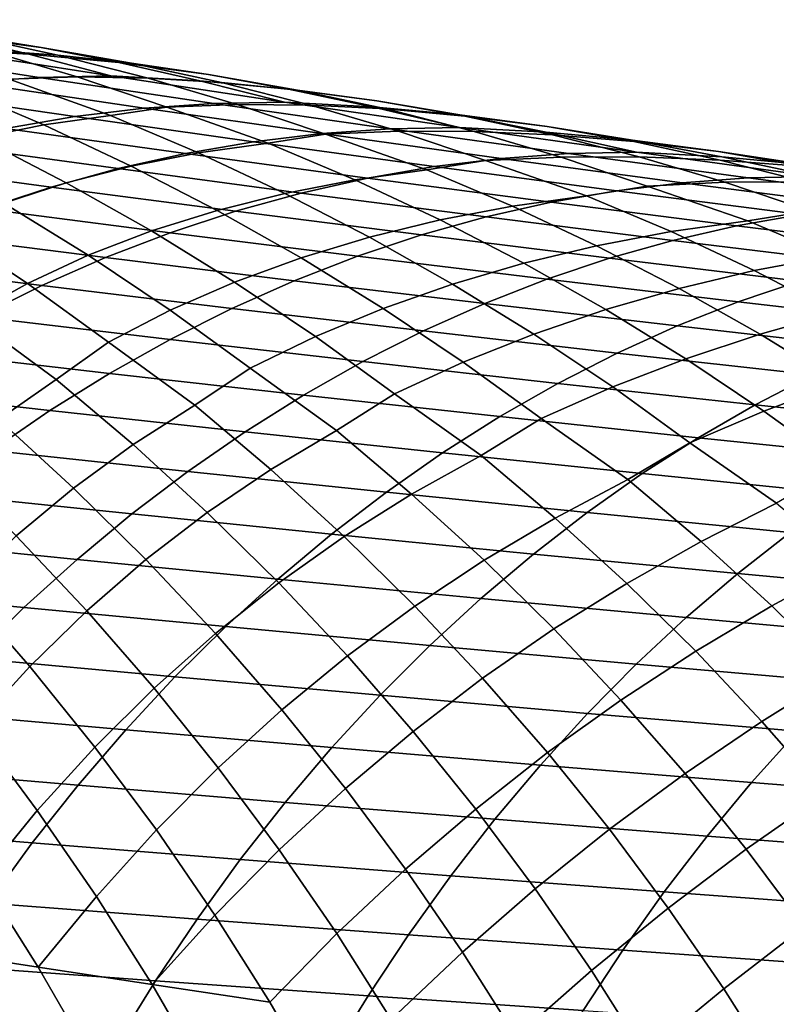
# Model space of a CAD drawing. Header units: metres. Extents: x -240 to 45, y -77 to 27.
# Tile 389 of 656: x -194.74 to -189.04, y 10.11 to 17.53. Entities that reach past the tile are written whole.
import ezdxf

# ---------------------------------------------------------------- set-up
doc = ezdxf.new("R2010")
doc.units = ezdxf.units.M
doc.layers.add('solid_102011X2', color=7, linetype='CONTINUOUS')

msp = doc.modelspace()

# ---------------------------------------------------------------- linework, layer by layer
at = {"layer": 'solid_102011X2'}
for points in [[(-195.135147, 17.406338, 302.789825), (-195.824692, 17.52615, 303.03067), (-195.259125, 17.408228, 304.943451), (-194.574951, 17.316721, 304.700165)], [(-195.259125, 17.408228, 304.943451), (-195.94574, 17.472792, 305.190277), (-195.34761, 17.303619, 307.101166), (-194.66861, 17.266855, 306.852325)], [(-194.984955, 17.296486, 300.643036), (-195.673035, 17.471743, 300.876404), (-195.135147, 17.406338, 302.789825), (-194.450195, 17.25979, 302.553467)], [(-194.574951, 17.316721, 304.700165), (-195.259125, 17.408228, 304.943451), (-194.66861, 17.266855, 306.852325), (-193.990906, 17.203262, 306.606628)], [(-194.450195, 17.25979, 302.553467), (-195.135147, 17.406338, 302.789825), (-194.574951, 17.316721, 304.700165), (-193.894257, 17.198542, 304.460785)], [(-194.591476, 17.092169, 309.171661), (-195.897156, 17.293089, 307.517914), (-196.440689, 17.254999, 307.940887), (-195.125763, 17.054708, 309.592316)], [(-194.051163, 17.102406, 308.757172), (-195.34761, 17.303619, 307.101166), (-195.897156, 17.293089, 307.517914), (-194.591476, 17.092169, 309.171661)], [(-194.817551, 17.077852, 298.506012), (-195.499466, 17.308327, 298.730896), (-194.984955, 17.296486, 300.643036), (-194.30368, 17.094912, 300.414856)], [(-194.66861, 17.266855, 306.852325), (-195.34761, 17.303619, 307.101166), (-194.051163, 17.102406, 308.757172)], [(-194.30368, 17.094912, 300.414856), (-194.984955, 17.296486, 300.643036), (-194.450195, 17.25979, 302.553467), (-193.770844, 17.086851, 302.321869)], [(-193.894257, 17.198542, 304.460785), (-194.574951, 17.316721, 304.700165), (-193.990906, 17.203262, 306.606628), (-193.315613, 17.113062, 306.36438)], [(-193.990906, 17.203262, 306.606628), (-194.66861, 17.266855, 306.852325), (-194.051163, 17.102406, 308.757172), (-193.381088, 17.066305, 308.509094)], [(-193.770844, 17.086851, 302.321869), (-194.450195, 17.25979, 302.553467), (-193.894257, 17.198542, 304.460785), (-193.218094, 17.053965, 304.225739)], [(-193.315613, 17.113062, 306.36438), (-193.990906, 17.203262, 306.606628), (-193.381088, 17.066305, 308.509094), (-192.712296, 17.003702, 308.264038)], [(-193.218094, 17.053965, 304.225739), (-193.894257, 17.198542, 304.460785), (-193.315613, 17.113062, 306.36438), (-192.643768, 16.996519, 306.125916)], [(-193.799576, 16.859282, 311.238495), (-195.125763, 17.054708, 309.592316), (-195.658508, 16.990883, 310.011749), (-194.323059, 16.796309, 311.655945)], [(-194.556686, 16.734352, 296.50589), (-195.227066, 17.019182, 296.7211), (-194.817551, 17.077852, 298.506012), (-194.052551, 16.80513, 298.419495)], [(-193.274582, 16.896194, 310.819824), (-194.591476, 17.092169, 309.171661), (-195.125763, 17.054708, 309.592316), (-193.799576, 16.859282, 311.238495)], [(-194.052551, 16.80513, 298.419495), (-194.817551, 17.077852, 298.506012), (-194.30368, 17.094912, 300.414856), (-193.630356, 16.867451, 300.192017)], [(-192.743561, 16.90621, 310.407288), (-194.051163, 17.102406, 308.757172), (-194.591476, 17.092169, 309.171661), (-193.274582, 16.896194, 310.819824)], [(-193.630356, 16.867451, 300.192017), (-194.30368, 17.094912, 300.414856), (-193.770844, 17.086851, 302.321869), (-193.098206, 16.887928, 302.095367)], [(-193.381088, 17.066305, 308.509094), (-194.051163, 17.102406, 308.757172), (-192.743561, 16.90621, 310.407288)], [(-193.098206, 16.887928, 302.095367), (-193.770844, 17.086851, 302.321869), (-193.218094, 17.053965, 304.225739), (-192.547485, 16.883324, 303.995361)], [(-192.712296, 17.003702, 308.264038), (-193.381088, 17.066305, 308.509094), (-192.743561, 16.90621, 310.407288), (-192.082413, 16.870794, 310.159485)], [(-192.643768, 16.996519, 306.125916), (-193.315613, 17.113062, 306.36438), (-192.712296, 17.003702, 308.264038), (-192.045883, 16.914816, 308.022308)], [(-192.547485, 16.883324, 303.995361), (-193.218094, 17.053965, 304.225739), (-192.643768, 16.996519, 306.125916), (-191.97641, 16.853897, 305.891632)], [(-194.323059, 16.796309, 311.655945), (-195.658508, 16.990883, 310.011749), (-196.188889, 16.900808, 310.429321), (-194.844223, 16.707382, 312.071533)], [(-195.041351, 16.636606, 294.594818), (-195.708679, 16.950396, 294.806061), (-195.227066, 17.019182, 296.7211), (-194.556686, 16.734352, 296.50589)], [(-192.045883, 16.914816, 308.022308), (-192.712296, 17.003702, 308.264038), (-192.082413, 16.870794, 310.159485), (-191.422501, 16.809196, 309.914612)], [(-191.97641, 16.853897, 305.891632), (-192.643768, 16.996519, 306.125916), (-192.045883, 16.914816, 308.022308), (-191.382874, 16.799902, 307.784271)], [(-191.424072, 16.714691, 312.050323), (-192.743561, 16.90621, 310.407288), (-193.274582, 16.896194, 310.819824), (-191.94574, 16.704834, 312.461243)], [(-192.082413, 16.870794, 310.159485), (-192.743561, 16.90621, 310.407288), (-191.424072, 16.714691, 312.050323)], [(-191.382874, 16.799902, 307.784271), (-192.045883, 16.914816, 308.022308), (-191.422501, 16.809196, 309.914612), (-190.764938, 16.721624, 309.672974)], [(-192.46138, 16.668398, 312.878204), (-193.799576, 16.859282, 311.238495), (-194.323059, 16.796309, 311.655945), (-192.97554, 16.606195, 313.293945)], [(-193.390533, 16.523973, 298.206482), (-194.052551, 16.80513, 298.419495), (-193.630356, 16.867451, 300.192017), (-192.866821, 16.597523, 300.116028)], [(-191.94574, 16.704834, 312.461243), (-193.274582, 16.896194, 310.819824), (-193.799576, 16.859282, 311.238495), (-192.46138, 16.668398, 312.878204)], [(-192.866821, 16.597523, 300.116028), (-193.630356, 16.867451, 300.192017), (-193.098206, 16.887928, 302.095367), (-192.433426, 16.663445, 301.874084)], [(-192.433426, 16.663445, 301.874084), (-193.098206, 16.887928, 302.095367), (-192.547485, 16.883324, 303.995361), (-191.883514, 16.687019, 303.769897)], [(-191.883514, 16.687019, 303.769897), (-192.547485, 16.883324, 303.995361), (-191.97641, 16.853897, 305.891632), (-191.314545, 16.685532, 305.661926)], [(-191.422501, 16.809196, 309.914612), (-192.082413, 16.870794, 310.159485), (-191.424072, 16.714691, 312.050323), (-190.77182, 16.679977, 311.802399)], [(-191.314545, 16.685532, 305.661926), (-191.97641, 16.853897, 305.891632), (-191.382874, 16.799902, 307.784271), (-190.724289, 16.659225, 307.550323)], [(-192.97554, 16.606195, 313.293945), (-194.323059, 16.796309, 311.655945), (-194.844223, 16.707382, 312.071533), (-193.487427, 16.518335, 313.707886)], [(-193.897552, 16.424511, 296.296967), (-194.556686, 16.734352, 296.50589), (-194.052551, 16.80513, 298.419495), (-193.390533, 16.523973, 298.206482)], [(-190.764938, 16.721624, 309.672974), (-191.422501, 16.809196, 309.914612), (-190.77182, 16.679977, 311.802399), (-190.120773, 16.619387, 311.557281)], [(-190.724289, 16.659225, 307.550323), (-191.382874, 16.799902, 307.784271), (-190.764938, 16.721624, 309.672974), (-190.110733, 16.608334, 309.434937)], [(-193.487427, 16.518335, 313.707886), (-194.844223, 16.707382, 312.071533), (-195.362259, 16.592617, 312.48465), (-193.996246, 16.404926, 314.119324)], [(-194.386749, 16.298115, 294.38974), (-195.041351, 16.636606, 294.594818), (-194.556686, 16.734352, 296.50589), (-193.897552, 16.424511, 296.296967)], [(-190.604187, 16.517756, 314.094696), (-191.94574, 16.704834, 312.461243), (-192.46138, 16.668398, 312.878204), (-191.110397, 16.481733, 314.510284)], [(-191.671295, 16.396294, 301.8078), (-192.433426, 16.663445, 301.874084), (-191.883514, 16.687019, 303.769897), (-191.227325, 16.465467, 303.54953)], [(-190.091934, 16.527508, 313.68512), (-191.424072, 16.714691, 312.050323), (-191.94574, 16.704834, 312.461243), (-190.604187, 16.517756, 314.094696)], [(-191.227325, 16.465467, 303.54953), (-191.883514, 16.687019, 303.769897), (-191.314545, 16.685532, 305.661926), (-190.659225, 16.491812, 305.437012)], [(-190.77182, 16.679977, 311.802399), (-191.424072, 16.714691, 312.050323), (-190.091934, 16.527508, 313.68512)], [(-190.659225, 16.491812, 305.437012), (-191.314545, 16.685532, 305.661926), (-190.724289, 16.659225, 307.550323), (-190.071106, 16.493107, 307.320801)], [(-190.120773, 16.619387, 311.557281), (-190.77182, 16.679977, 311.802399), (-190.091934, 16.527508, 313.68512), (-189.448563, 16.493505, 313.436646)], [(-190.110733, 16.608334, 309.434937), (-190.764938, 16.721624, 309.672974), (-190.120773, 16.619387, 311.557281), (-189.472046, 16.533127, 311.315338)], [(-194.85614, 16.143528, 292.487976), (-195.50502, 16.510672, 292.688812), (-195.041351, 16.636606, 294.594818), (-194.386749, 16.298115, 294.38974)], [(-191.615173, 16.420233, 314.924652), (-192.97554, 16.606195, 313.293945), (-193.487427, 16.518335, 313.707886), (-192.117722, 16.333361, 315.337189)], [(-191.110397, 16.481733, 314.510284), (-192.46138, 16.668398, 312.878204), (-192.97554, 16.606195, 313.293945), (-191.615173, 16.420233, 314.924652)], [(-192.213165, 16.320053, 299.904877), (-192.866821, 16.597523, 300.116028), (-192.433426, 16.663445, 301.874084), (-191.671295, 16.396294, 301.8078)], [(-190.071106, 16.493107, 307.320801), (-190.724289, 16.659225, 307.550323), (-190.110733, 16.608334, 309.434937), (-189.460876, 16.469578, 309.200867)], [(-189.472046, 16.533127, 311.315338), (-190.120773, 16.619387, 311.557281), (-189.448563, 16.493505, 313.436646), (-188.806396, 16.433926, 313.190918)], [(-189.460876, 16.469578, 309.200867), (-190.110733, 16.608334, 309.434937), (-189.472046, 16.533127, 311.315338), (-188.82663, 16.421444, 311.076874)], [(-193.996246, 16.404926, 314.119324), (-195.362259, 16.592617, 312.48465), (-195.876373, 16.452187, 312.894623), (-194.501205, 16.26614, 314.527649)], [(-192.739624, 16.218149, 297.999725), (-193.390533, 16.523973, 298.206482), (-192.866821, 16.597523, 300.116028), (-192.213165, 16.320053, 299.904877)], [(-188.82663, 16.421444, 311.076874), (-189.472046, 16.533127, 311.315338), (-188.806396, 16.433926, 313.190918), (-188.166489, 16.348969, 312.948242)], [(-192.117722, 16.333361, 315.337189), (-193.487427, 16.518335, 313.707886), (-193.996246, 16.404926, 314.119324), (-192.617249, 16.221226, 315.747253)], [(-193.250977, 16.090313, 296.094238), (-193.897552, 16.424511, 296.296967), (-193.390533, 16.523973, 298.206482), (-192.739624, 16.218149, 297.999725)], [(-191.026001, 16.122442, 301.59787), (-191.671295, 16.396294, 301.8078), (-191.227325, 16.465467, 303.54953), (-190.466553, 16.201067, 303.492065)], [(-189.745911, 16.298962, 316.133545), (-191.110397, 16.481733, 314.510284), (-191.615173, 16.420233, 314.924652), (-190.241226, 16.238102, 316.546814)], [(-190.466553, 16.201067, 303.492065), (-191.227325, 16.465467, 303.54953), (-190.659225, 16.491812, 305.437012), (-190.011581, 16.273148, 305.217072)], [(-189.249176, 16.334625, 315.719116), (-190.604187, 16.517756, 314.094696), (-191.110397, 16.481733, 314.510284), (-189.745911, 16.298962, 316.133545)], [(-190.011581, 16.273148, 305.217072), (-190.659225, 16.491812, 305.437012), (-190.071106, 16.493107, 307.320801), (-189.424393, 16.301935, 307.096039)], [(-188.746384, 16.344324, 315.310547), (-190.091934, 16.527508, 313.68512), (-190.604187, 16.517756, 314.094696), (-189.249176, 16.334625, 315.719116)], [(-189.448563, 16.493505, 313.436646), (-190.091934, 16.527508, 313.68512), (-188.746384, 16.344324, 315.310547)], [(-189.424393, 16.301935, 307.096039), (-190.071106, 16.493107, 307.320801), (-189.460876, 16.469578, 309.200867), (-188.81636, 16.305679, 308.971161)], [(-188.81636, 16.305679, 308.971161), (-189.460876, 16.469578, 309.200867), (-188.82663, 16.421444, 311.076874), (-188.185486, 16.284592, 310.842285)], [(-188.806396, 16.433926, 313.190918), (-189.448563, 16.493505, 313.436646), (-188.746384, 16.344324, 315.310547), (-188.111923, 16.311035, 315.061188)], [(-194.501205, 16.26614, 314.527649), (-195.876373, 16.452187, 312.894623), (-196.385757, 16.286318, 313.300812), (-195.001526, 16.102203, 314.932251)], [(-192.617249, 16.221226, 315.747253), (-193.996246, 16.404926, 314.119324), (-194.501205, 16.26614, 314.527649), (-193.112991, 16.084, 316.154205)], [(-193.745804, 15.935554, 294.191193), (-194.386749, 16.298115, 294.38974), (-193.897552, 16.424511, 296.296967), (-193.250977, 16.090313, 296.094238)], [(-191.570465, 16.018229, 299.69986), (-192.213165, 16.320053, 299.904877), (-191.671295, 16.396294, 301.8078), (-191.026001, 16.122442, 301.59787)], [(-190.241226, 16.238102, 316.546814), (-191.615173, 16.420233, 314.924652), (-192.117722, 16.333361, 315.337189), (-190.734344, 16.152151, 316.958221)], [(-192.101074, 15.888297, 297.799103), (-192.739624, 16.218149, 297.999725), (-192.213165, 16.320053, 299.904877), (-191.570465, 16.018229, 299.69986)], [(-190.734344, 16.152151, 316.958221), (-192.117722, 16.333361, 315.337189), (-192.617249, 16.221226, 315.747253), (-191.224503, 16.041222, 317.367188)], [(-187.879944, 16.155113, 317.333252), (-189.249176, 16.334625, 315.719116), (-189.745911, 16.298962, 316.133545), (-188.367126, 16.119761, 317.746857)], [(-187.386703, 16.164797, 316.925476), (-188.746384, 16.344324, 315.310547), (-189.249176, 16.334625, 315.719116), (-187.879944, 16.155113, 317.333252)], [(-193.112991, 16.084, 316.154205), (-194.501205, 16.26614, 314.527649), (-195.001526, 16.102203, 314.932251), (-193.604187, 15.921903, 316.557434)], [(-194.222046, 15.752612, 292.293915), (-194.85614, 16.143528, 292.487976), (-194.386749, 16.298115, 294.38974), (-193.745804, 15.935554, 294.191193)], [(-188.852905, 16.059488, 318.159241), (-190.241226, 16.238102, 316.546814), (-190.734344, 16.152151, 316.958221), (-189.336533, 15.974404, 318.569794)], [(-189.829666, 15.930759, 303.282745), (-190.466553, 16.201067, 303.492065), (-190.011581, 16.273148, 305.217072), (-189.251938, 16.011459, 305.167816)], [(-188.367126, 16.119761, 317.746857), (-189.745911, 16.298962, 316.133545), (-190.241226, 16.238102, 316.546814), (-188.852905, 16.059488, 318.159241)], [(-189.251938, 16.011459, 305.167816), (-190.011581, 16.273148, 305.217072), (-189.424393, 16.301935, 307.096039), (-188.785233, 16.086105, 306.876099)], [(-188.785233, 16.086105, 306.876099), (-189.424393, 16.301935, 307.096039), (-188.81636, 16.305679, 308.971161), (-188.178192, 16.117014, 308.746063)], [(-192.617844, 15.73238, 295.89798), (-193.250977, 16.090313, 296.094238), (-192.739624, 16.218149, 297.999725), (-192.101074, 15.888297, 297.799103)], [(-191.224503, 16.041222, 317.367188), (-192.617249, 16.221226, 315.747253), (-193.112991, 16.084, 316.154205), (-191.710953, 15.905478, 317.773041)], [(-190.391541, 15.824533, 301.393951), (-191.026001, 16.122442, 301.59787), (-190.466553, 16.201067, 303.492065), (-189.829666, 15.930759, 303.282745)], [(-193.604187, 15.921903, 316.557434), (-195.001526, 16.102203, 314.932251), (-195.496445, 15.913344, 315.332458), (-194.090057, 15.735164, 316.956299)], [(-194.678589, 15.540281, 290.404846), (-195.304703, 15.959474, 290.593933), (-194.85614, 16.143528, 292.487976), (-194.222046, 15.752612, 292.293915)], [(-193.119385, 15.549559, 293.99942), (-193.745804, 15.935554, 294.191193), (-193.250977, 16.090313, 296.094238), (-192.617844, 15.73238, 295.89798)], [(-190.939957, 15.692677, 299.500824), (-191.570465, 16.018229, 299.69986), (-191.026001, 16.122442, 301.59787), (-190.391541, 15.824533, 301.393951)], [(-189.336533, 15.974404, 318.569794), (-190.734344, 16.152151, 316.958221), (-191.224503, 16.041222, 317.367188), (-189.817245, 15.864615, 318.977905)], [(-191.710953, 15.905478, 317.773041), (-193.112991, 16.084, 316.154205), (-193.604187, 15.921903, 316.557434), (-192.192932, 15.745141, 318.175171)], [(-191.4758, 15.535028, 297.604828), (-192.101074, 15.888297, 297.799103), (-191.570465, 16.018229, 299.69986), (-190.939957, 15.692677, 299.500824)], [(-189.817245, 15.864615, 318.977905), (-191.224503, 16.041222, 317.367188), (-191.710953, 15.905478, 317.773041), (-190.294312, 15.730288, 319.382904)], [(-187.449432, 15.884079, 319.760803), (-188.852905, 16.059488, 318.159241), (-189.336533, 15.974404, 318.569794), (-187.923462, 15.799812, 320.170776)], [(-188.623398, 15.744626, 304.958679), (-189.251938, 16.011459, 305.167816), (-188.785233, 16.086105, 306.876099), (-188.026443, 15.827089, 306.834473)], [(-195.115265, 15.297391, 288.525543), (-195.732208, 15.744743, 288.709167), (-195.304703, 15.959474, 290.593933), (-194.678589, 15.540281, 290.404846)], [(-189.203476, 15.636684, 303.079315), (-189.829666, 15.930759, 303.282745), (-189.251938, 16.011459, 305.167816), (-188.623398, 15.744626, 304.958679)], [(-187.923462, 15.799812, 320.170776), (-189.336533, 15.974404, 318.569794), (-189.817245, 15.864615, 318.977905), (-188.394638, 15.691113, 320.578278)], [(-194.090057, 15.735164, 316.956299), (-195.496445, 15.913344, 315.332458), (-195.985168, 15.699852, 315.727661), (-194.569855, 15.524067, 317.350189)], [(-193.603638, 15.338638, 292.106842), (-194.222046, 15.752612, 292.293915), (-193.745804, 15.935554, 294.191193), (-193.119385, 15.549559, 293.99942)], [(-192.192932, 15.745141, 318.175171), (-193.604187, 15.921903, 316.557434), (-194.090057, 15.735164, 316.956299), (-192.669678, 15.560436, 318.572937)], [(-191.999023, 15.351336, 295.708496), (-192.617844, 15.73238, 295.89798), (-192.101074, 15.888297, 297.799103), (-191.4758, 15.535028, 297.604828)], [(-190.294312, 15.730288, 319.382904), (-191.710953, 15.905478, 317.773041), (-192.192932, 15.745141, 318.175171), (-190.766983, 15.571641, 319.78418)], [(-189.76915, 15.503185, 301.195831), (-190.391541, 15.824533, 301.393951), (-189.829666, 15.930759, 303.282745), (-189.203476, 15.636684, 303.079315)], [(-188.394638, 15.691113, 320.578278), (-189.817245, 15.864615, 318.977905), (-190.294312, 15.730288, 319.382904), (-188.862228, 15.558146, 320.982666)], [(-190.322556, 15.343998, 299.308044), (-190.939957, 15.692677, 299.500824), (-190.391541, 15.824533, 301.393951), (-189.76915, 15.503185, 301.195831)], [(-194.069336, 15.098445, 290.222931), (-194.678589, 15.540281, 290.404846), (-194.222046, 15.752612, 292.293915), (-193.603638, 15.338638, 292.106842)], [(-192.669678, 15.560436, 318.572937), (-194.090057, 15.735164, 316.956299), (-194.569855, 15.524067, 317.350189), (-193.140488, 15.351645, 318.965759)], [(-192.508408, 15.140829, 293.814697), (-193.119385, 15.549559, 293.99942), (-192.617844, 15.73238, 295.89798), (-191.999023, 15.351336, 295.708496)], [(-190.766983, 15.571641, 319.78418), (-192.192932, 15.745141, 318.175171), (-192.669678, 15.560436, 318.572937), (-191.234543, 15.388896, 320.181122)], [(-188.862228, 15.558146, 320.982666), (-190.294312, 15.730288, 319.382904), (-190.766983, 15.571641, 319.78418), (-189.325516, 15.401127, 321.383331)], [(-188.589218, 15.319444, 302.881592), (-189.203476, 15.636684, 303.079315), (-188.623398, 15.744626, 304.958679), (-188.005386, 15.454301, 304.75531)], [(-194.569855, 15.524067, 317.350189), (-195.985168, 15.699852, 315.727661), (-196.466965, 15.462068, 316.117279), (-195.042862, 15.288949, 317.738495)], [(-190.864655, 15.15895, 297.417267), (-191.4758, 15.535028, 297.604828), (-190.939957, 15.692677, 299.500824), (-190.322556, 15.343998, 299.308044)], [(-189.325516, 15.401127, 321.383331), (-190.766983, 15.571641, 319.78418), (-191.234543, 15.388896, 320.181122), (-189.783768, 15.220278, 321.779663)], [(-189.159714, 15.158987, 301.003876), (-189.76915, 15.503185, 301.195831), (-189.203476, 15.636684, 303.079315), (-188.589218, 15.319444, 302.881592)], [(-194.462372, 14.817627, 288.438232), (-195.115265, 15.297391, 288.525543), (-194.678589, 15.540281, 290.404846), (-194.069336, 15.098445, 290.222931)], [(-193.140488, 15.351645, 318.965759), (-194.569855, 15.524067, 317.350189), (-195.042862, 15.288949, 317.738495), (-193.604599, 15.119103, 319.352997)], [(-193.001831, 14.902345, 291.926971), (-193.603638, 15.338638, 292.106842), (-193.119385, 15.549559, 293.99942), (-192.508408, 15.140829, 293.814697)], [(-191.234543, 15.388896, 320.181122), (-192.669678, 15.560436, 318.572937), (-193.140488, 15.351645, 318.965759), (-191.696243, 15.182334, 320.57309)], [(-191.395432, 14.947871, 295.52597), (-191.999023, 15.351336, 295.708496), (-191.4758, 15.535028, 297.604828), (-190.864655, 15.15895, 297.417267)], [(-189.719116, 14.972791, 299.121857), (-190.322556, 15.343998, 299.308044), (-189.76915, 15.503185, 301.195831), (-189.159714, 15.158987, 301.003876)], [(-187.413849, 15.388762, 322.571136), (-188.862228, 15.558146, 320.982666), (-189.325516, 15.401127, 321.383331), (-187.86763, 15.233323, 322.971436)], [(-191.696243, 15.182334, 320.57309), (-193.140488, 15.351645, 318.965759), (-193.604599, 15.119103, 319.352997), (-192.151398, 14.952285, 320.959503)], [(-191.913742, 14.710095, 293.637146), (-192.508408, 15.140829, 293.814697), (-191.999023, 15.351336, 295.708496), (-191.395432, 14.947871, 295.52597)], [(-189.783768, 15.220278, 321.779663), (-191.234543, 15.388896, 320.181122), (-191.696243, 15.182334, 320.57309), (-190.236282, 15.015877, 322.171021)], [(-187.86763, 15.233323, 322.971436), (-189.325516, 15.401127, 321.383331), (-189.783768, 15.220278, 321.779663), (-188.316483, 15.054317, 323.367401)], [(-193.604599, 15.119103, 319.352997), (-195.042862, 15.288949, 317.738495), (-195.508301, 15.030151, 318.120605), (-194.06131, 14.863145, 319.73407)], [(-194.89827, 14.516882, 286.565948), (-195.484558, 15.013561, 286.737427), (-195.115265, 15.297391, 288.525543), (-194.462372, 14.817627, 288.438232)], [(-193.417175, 14.623637, 290.146729), (-194.069336, 15.098445, 290.222931), (-193.603638, 15.338638, 292.106842), (-193.001831, 14.902345, 291.926971)], [(-190.268539, 14.760743, 297.236572), (-190.864655, 15.15895, 297.417267), (-190.322556, 15.343998, 299.308044), (-189.719116, 14.972791, 299.121857)], [(-188.564072, 14.792528, 300.818298), (-189.159714, 15.158987, 301.003876), (-188.589218, 15.319444, 302.881592), (-187.987717, 14.979619, 302.68988)], [(-188.316483, 15.054317, 323.367401), (-189.783768, 15.220278, 321.779663), (-190.236282, 15.015877, 322.171021), (-188.759689, 14.852018, 323.758392)], [(-192.34993, 14.4326, 291.862274), (-193.001831, 14.902345, 291.926971), (-192.508408, 15.140829, 293.814697), (-191.913742, 14.710095, 293.637146)], [(-190.236282, 15.015877, 322.171021), (-191.696243, 15.182334, 320.57309), (-192.151398, 14.952285, 320.959503), (-190.682373, 14.78825, 322.556824)], [(-190.807968, 14.522702, 295.350555), (-191.395432, 14.947871, 295.52597), (-190.864655, 15.15895, 297.417267), (-190.268539, 14.760743, 297.236572)], [(-189.130508, 14.579721, 298.942352), (-189.719116, 14.972791, 299.121857), (-189.159714, 15.158987, 301.003876), (-188.564072, 14.792528, 300.818298)], [(-193.883438, 14.327106, 288.26828), (-194.462372, 14.817627, 288.438232), (-194.069336, 15.098445, 290.222931), (-193.417175, 14.623637, 290.146729)], [(-192.151398, 14.952285, 320.959503), (-193.604599, 15.119103, 319.352997), (-194.06131, 14.863145, 319.73407), (-192.599274, 14.699081, 321.339752)], [(-194.06131, 14.863145, 319.73407), (-195.508301, 15.030151, 318.120605), (-195.965485, 14.748073, 318.495941), (-194.509903, 14.584166, 320.108337)], [(-188.759689, 14.852018, 323.758392), (-190.236282, 15.015877, 322.171021), (-190.682373, 14.78825, 322.556824), (-189.196609, 14.626754, 324.143799)], [(-192.845398, 14.1393, 289.978577), (-193.417175, 14.623637, 290.146729), (-193.001831, 14.902345, 291.926971), (-192.34993, 14.4326, 291.862274)], [(-190.682373, 14.78825, 322.556824), (-192.151398, 14.952285, 320.959503), (-192.599274, 14.699081, 321.339752), (-191.121323, 14.537727, 322.936462)], [(-191.26178, 14.245522, 293.584076), (-191.913742, 14.710095, 293.637146), (-191.395432, 14.947871, 295.52597), (-190.807968, 14.522702, 295.350555)], [(-189.688324, 14.341107, 297.062866), (-190.268539, 14.760743, 297.236572), (-189.719116, 14.972791, 299.121857), (-189.130508, 14.579721, 298.942352)], [(-192.599274, 14.699081, 321.339752), (-194.06131, 14.863145, 319.73407), (-194.509903, 14.584166, 320.108337), (-193.0392, 14.423115, 321.713226)], [(-187.265579, 14.690504, 325.334015), (-188.759689, 14.852018, 323.758392), (-189.196609, 14.626754, 324.143799), (-187.693192, 14.467551, 325.719269)], [(-194.332077, 13.999352, 286.401825), (-194.89827, 14.516882, 286.565948), (-194.462372, 14.817627, 288.438232), (-193.883438, 14.327106, 288.26828)], [(-189.196609, 14.626754, 324.143799), (-190.682373, 14.78825, 322.556824), (-191.121323, 14.537727, 322.936462), (-189.626526, 14.378848, 324.523071)], [(-190.156052, 14.063411, 295.308624), (-190.807968, 14.522702, 295.350555), (-190.268539, 14.760743, 297.236572), (-189.688324, 14.341107, 297.062866)], [(-188.557602, 14.165482, 298.769745), (-189.130508, 14.579721, 298.942352), (-188.564072, 14.792528, 300.818298), (-187.983093, 14.404464, 300.639313)], [(-194.509903, 14.584166, 320.108337), (-195.965485, 14.748073, 318.495941), (-196.413681, 14.443157, 318.863892), (-194.949677, 14.282607, 320.475311)], [(-191.121323, 14.537727, 322.936462), (-192.599274, 14.699081, 321.339752), (-193.0392, 14.423115, 321.713226), (-191.552475, 14.264696, 323.309357)], [(-191.785034, 13.954454, 291.696259), (-192.34993, 14.4326, 291.862274), (-191.913742, 14.710095, 293.637146), (-191.26178, 14.245522, 293.584076)], [(-193.32431, 13.816046, 288.105713), (-193.883438, 14.327106, 288.26828), (-193.417175, 14.623637, 290.146729), (-192.845398, 14.1393, 289.978577)], [(-187.693192, 14.467551, 325.719269), (-189.196609, 14.626754, 324.143799), (-189.626526, 14.378848, 324.523071), (-188.113953, 14.222211, 326.098389)], [(-193.0392, 14.423115, 321.713226), (-194.509903, 14.584166, 320.108337), (-194.949677, 14.282607, 320.475311), (-193.470474, 14.124822, 322.079376)], [(-189.626526, 14.378848, 324.523071), (-191.121323, 14.537727, 322.936462), (-191.552475, 14.264696, 323.309357), (-190.048782, 14.108687, 324.895599)], [(-189.036682, 13.887141, 297.031219), (-189.688324, 14.341107, 297.062866), (-189.130508, 14.579721, 298.942352), (-188.557602, 14.165482, 298.769745)], [(-194.763031, 13.639392, 284.549652), (-195.315186, 14.183676, 284.70752), (-194.89827, 14.516882, 286.565948), (-194.332077, 13.999352, 286.401825)], [(-190.703583, 13.773557, 293.420349), (-191.26178, 14.245522, 293.584076), (-190.807968, 14.522702, 295.350555), (-190.156052, 14.063411, 295.308624)], [(-191.552475, 14.264696, 323.309357), (-193.0392, 14.423115, 321.713226), (-193.470474, 14.124822, 322.079376), (-191.975143, 13.969589, 323.674927)], [(-192.293137, 13.634727, 289.81781), (-192.845398, 14.1393, 289.978577), (-192.34993, 14.4326, 291.862274), (-191.785034, 13.954454, 291.696259)], [(-193.786789, 13.461805, 286.245239), (-194.332077, 13.999352, 286.401825), (-193.883438, 14.327106, 288.26828), (-193.32431, 13.816046, 288.105713)], [(-189.60463, 13.597598, 295.146851), (-190.156052, 14.063411, 295.308624), (-189.688324, 14.341107, 297.062866), (-189.036682, 13.887141, 297.031219)], [(-188.113953, 14.222211, 326.098389), (-189.626526, 14.378848, 324.523071), (-190.048782, 14.108687, 324.895599), (-188.527222, 13.954865, 326.470764)], [(-193.470474, 14.124822, 322.079376), (-194.949677, 14.282607, 320.475311), (-195.379959, 13.958913, 320.83432), (-193.892426, 13.804642, 322.437592)], [(-190.048782, 14.108687, 324.895599), (-191.552475, 14.264696, 323.309357), (-191.975143, 13.969589, 323.674927), (-190.462753, 13.816698, 325.260773)], [(-191.239365, 13.456363, 291.537689), (-191.785034, 13.954454, 291.696259), (-191.26178, 14.245522, 293.584076), (-190.703583, 13.773557, 293.420349)], [(-191.975143, 13.969589, 323.674927), (-193.470474, 14.124822, 322.079376), (-193.892426, 13.804642, 322.437592), (-192.388672, 13.652842, 324.032562)], [(-192.785782, 13.285269, 287.950684), (-193.32431, 13.816046, 288.105713), (-192.845398, 14.1393, 289.978577), (-192.293137, 13.634727, 289.81781)], [(-188.527222, 13.954865, 326.470764), (-190.048782, 14.108687, 324.895599), (-190.462753, 13.816698, 325.260773), (-188.932343, 13.665936, 326.835785)], [(-190.164352, 13.281923, 293.263977), (-190.703583, 13.773557, 293.420349), (-190.156052, 14.063411, 295.308624), (-189.60463, 13.597598, 295.146851)], [(-193.892426, 13.804642, 322.437592), (-195.379959, 13.958913, 320.83432), (-195.800079, 13.613585, 321.184875), (-194.304398, 13.463072, 322.787384)], [(-194.232819, 13.075681, 284.399384), (-194.763031, 13.639392, 284.549652), (-194.332077, 13.999352, 286.401825), (-193.786789, 13.461805, 286.245239)], [(-190.462753, 13.816698, 325.260773), (-191.975143, 13.969589, 323.674927), (-192.388672, 13.652842, 324.032562), (-190.867752, 13.503312, 325.618073)], [(-191.761185, 13.110726, 289.664642), (-192.293137, 13.634727, 289.81781), (-191.785034, 13.954454, 291.696259), (-191.239365, 13.456363, 291.537689)], [(-189.071915, 13.112377, 294.99231), (-189.60463, 13.597598, 295.146851), (-189.036682, 13.887141, 297.031219), (-188.492111, 13.427387, 296.87088)], [(-192.388672, 13.652842, 324.032562), (-193.892426, 13.804642, 322.437592), (-194.304398, 13.463072, 322.787384), (-192.792419, 13.314946, 324.381775)], [(-193.263153, 12.905128, 286.096313), (-193.786789, 13.461805, 286.245239), (-193.32431, 13.816046, 288.105713), (-192.785782, 13.285269, 287.950684)], [(-188.932343, 13.665936, 326.835785), (-190.462753, 13.816698, 325.260773), (-190.867752, 13.503312, 325.618073), (-189.32869, 13.35585, 327.192902)], [(-190.713684, 12.939124, 291.386658), (-191.239365, 13.456363, 291.537689), (-190.703583, 13.773557, 293.420349), (-190.164352, 13.281923, 293.263977)], [(-190.867752, 13.503312, 325.618073), (-192.388672, 13.652842, 324.032562), (-192.792419, 13.314946, 324.381775), (-191.263153, 13.169017, 325.966888)], [(-187.383118, 13.517089, 328.39859), (-188.932343, 13.665936, 326.835785), (-189.32869, 13.35585, 327.192902), (-187.770706, 13.210255, 328.755768)], [(-194.304398, 13.463072, 322.787384), (-195.800079, 13.613585, 321.184875), (-196.209381, 13.247167, 321.526398), (-194.70578, 13.100649, 323.128143)], [(-194.662384, 12.656893, 282.570618), (-195.176254, 13.246389, 282.714203), (-194.763031, 13.639392, 284.549652), (-194.232819, 13.075681, 284.399384)], [(-192.2686, 12.735647, 287.803314), (-192.785782, 13.285269, 287.950684), (-192.293137, 13.634727, 289.81781), (-191.761185, 13.110726, 289.664642)], [(-189.644852, 12.771407, 293.115082), (-190.164352, 13.281923, 293.263977), (-189.60463, 13.597598, 295.146851), (-189.071915, 13.112377, 294.99231)], [(-189.32869, 13.35585, 327.192902), (-190.867752, 13.503312, 325.618073), (-191.263153, 13.169017, 325.966888), (-189.715652, 13.025092, 327.541565)], [(-192.792419, 13.314946, 324.381775), (-194.304398, 13.463072, 322.787384), (-194.70578, 13.100649, 323.128143), (-193.185776, 12.956432, 324.721985)], [(-193.725281, 12.493452, 284.256866), (-194.232819, 13.075681, 284.399384), (-193.786789, 13.461805, 286.245239), (-193.263153, 12.905128, 286.096313)], [(-191.250244, 12.56816, 289.519135), (-191.761185, 13.110726, 289.664642), (-191.239365, 13.456363, 291.537689), (-190.713684, 12.939124, 291.386658)], [(-188.558685, 12.60852, 294.845184), (-189.071915, 13.112377, 294.99231), (-188.492111, 13.427387, 296.87088), (-187.966019, 12.948457, 296.717651)], [(-187.770706, 13.210255, 328.755768), (-189.32869, 13.35585, 327.192902), (-189.715652, 13.025092, 327.541565), (-188.149094, 12.882982, 329.104462)], [(-192.761871, 12.330214, 285.955139), (-193.263153, 12.905128, 286.096313), (-192.785782, 13.285269, 287.950684), (-192.2686, 12.735647, 287.803314)], [(-191.263153, 13.169017, 325.966888), (-192.792419, 13.314946, 324.381775), (-193.185776, 12.956432, 324.721985), (-191.648392, 12.814337, 326.306732)], [(-190.208725, 12.403585, 291.243256), (-190.713684, 12.939124, 291.386658), (-190.164352, 13.281923, 293.263977), (-189.644852, 12.771407, 293.115082)], [(-194.70578, 13.100649, 323.128143), (-196.209381, 13.247167, 321.526398), (-196.607224, 12.860205, 321.858368), (-195.095917, 12.717914, 323.459381)], [(-195.075958, 12.204844, 280.760986), (-195.571869, 12.819647, 280.898132), (-195.176254, 13.246389, 282.714203), (-194.662384, 12.656893, 282.570618)], [(-189.715652, 13.025092, 327.541565), (-191.263153, 13.169017, 325.966888), (-191.648392, 12.814337, 326.306732), (-190.092651, 12.674182, 327.881226)], [(-193.185776, 12.956432, 324.721985), (-194.70578, 13.100649, 323.128143), (-195.095917, 12.717914, 323.459381), (-193.5681, 12.577837, 325.052673)], [(-194.172531, 12.049561, 282.434265), (-194.662384, 12.656893, 282.570618), (-194.232819, 13.075681, 284.399384), (-193.725281, 12.493452, 284.256866)], [(-191.773468, 12.168067, 287.663696), (-192.2686, 12.735647, 287.803314), (-191.761185, 13.110726, 289.664642), (-191.250244, 12.56816, 289.519135)], [(-189.145798, 12.24284, 292.973755), (-189.644852, 12.771407, 293.115082), (-189.071915, 13.112377, 294.99231), (-188.558685, 12.60852, 294.845184)], [(-188.149094, 12.882982, 329.104462), (-189.715652, 13.025092, 327.541565), (-190.092651, 12.674182, 327.881226), (-188.517731, 12.535786, 329.444153)], [(-193.24147, 11.893663, 284.121613), (-193.725281, 12.493452, 284.256866), (-193.263153, 12.905128, 286.096313), (-192.761871, 12.330214, 285.955139)], [(-191.648392, 12.814337, 326.306732), (-193.185776, 12.956432, 324.721985), (-193.5681, 12.577837, 325.052673), (-192.022812, 12.439803, 326.637054)], [(-190.761063, 12.0079, 289.381348), (-191.250244, 12.56816, 289.519135), (-190.713684, 12.939124, 291.386658), (-190.208725, 12.403585, 291.243256)], [(-190.092651, 12.674182, 327.881226), (-191.648392, 12.814337, 326.306732), (-192.022812, 12.439803, 326.637054), (-190.459061, 12.303643, 328.211395)], [(-189.725204, 11.850604, 291.107605), (-190.208725, 12.403585, 291.243256), (-189.644852, 12.771407, 293.115082), (-189.145798, 12.24284, 292.973755)], [(-193.5681, 12.577837, 325.052673), (-195.095917, 12.717914, 323.459381), (-195.474213, 12.315463, 323.780579), (-193.938828, 12.179749, 325.373322)], [(-192.284012, 11.73801, 285.821228), (-192.761871, 12.330214, 285.955139), (-192.2686, 12.735647, 287.803314), (-191.773468, 12.168067, 287.663696)], [(-194.605301, 11.572929, 280.630676), (-195.075958, 12.204844, 280.760986), (-194.662384, 12.656893, 282.570618), (-194.172531, 12.049561, 282.434265)], [(-188.517731, 12.535786, 329.444153), (-190.092651, 12.674182, 327.881226), (-190.459061, 12.303643, 328.211395), (-188.876022, 12.169185, 329.774292)], [(-188.667923, 11.697066, 292.840027), (-189.145798, 12.24284, 292.973755), (-188.558685, 12.60852, 294.845184), (-188.065659, 12.086842, 294.705475)], [(-192.022812, 12.439803, 326.637054), (-193.5681, 12.577837, 325.052673), (-193.938828, 12.179749, 325.373322), (-192.385864, 12.046, 326.957367)], [(-191.301437, 11.583458, 287.531372), (-191.773468, 12.168067, 287.663696), (-191.250244, 12.56816, 289.519135), (-190.761063, 12.0079, 289.381348)], [(-193.707642, 11.425383, 282.304779), (-194.172531, 12.049561, 282.434265), (-193.725281, 12.493452, 284.256866), (-193.24147, 11.893663, 284.121613)], [(-190.459061, 12.303643, 328.211395), (-192.022812, 12.439803, 326.637054), (-192.385864, 12.046, 326.957367), (-190.814331, 11.914054, 328.531494)], [(-190.294647, 11.430862, 289.250824), (-190.761063, 12.0079, 289.381348), (-190.208725, 12.403585, 291.243256), (-189.725204, 11.850604, 291.107605)], [(-193.938828, 12.179749, 325.373322), (-195.474213, 12.315463, 323.780579), (-195.840073, 11.893926, 324.091217), (-194.297363, 11.762792, 325.683441)], [(-192.782288, 11.277293, 283.993225), (-193.24147, 11.893663, 284.121613), (-192.761871, 12.330214, 285.955139), (-192.284012, 11.73801, 285.821228)], [(-188.876022, 12.169185, 329.774292), (-190.459061, 12.303643, 328.211395), (-190.814331, 11.914054, 328.531494), (-189.223419, 11.783751, 330.094421)], [(-189.264175, 11.281082, 290.979126), (-189.725204, 11.850604, 291.107605), (-189.145798, 12.24284, 292.973755), (-188.667923, 11.697066, 292.840027)], [(-195.023285, 11.063082, 278.849731), (-195.473999, 11.71911, 278.972778), (-195.075958, 12.204844, 280.760986), (-194.605301, 11.572929, 280.630676)], [(-192.385864, 12.046, 326.957367), (-193.938828, 12.179749, 325.373322), (-194.297363, 11.762792, 325.683441), (-192.736984, 11.633542, 327.26712)], [(-191.830475, 11.129481, 285.694183), (-192.284012, 11.73801, 285.821228), (-191.773468, 12.168067, 287.663696), (-191.301437, 11.583458, 287.531372)], [(-187.273529, 12.036259, 331.323822), (-188.876022, 12.169185, 329.774292), (-189.223419, 11.783751, 330.094421), (-187.612961, 11.654933, 331.644073)], [(-194.160019, 10.924788, 280.508179), (-194.605301, 11.572929, 280.630676), (-194.172531, 12.049561, 282.434265), (-193.707642, 11.425383, 282.304779)], [(-190.814331, 11.914054, 328.531494), (-192.385864, 12.046, 326.957367), (-192.736984, 11.633542, 327.26712), (-191.157928, 11.506024, 328.841095)], [(-190.853424, 10.982771, 287.405853), (-191.301437, 11.583458, 287.531372), (-190.761063, 12.0079, 289.381348), (-190.294647, 11.430862, 289.250824)], [(-194.297363, 11.762792, 325.683441), (-195.840073, 11.893926, 324.091217), (-196.192932, 11.453937, 324.390808), (-194.643158, 11.327593, 325.982513)], [(-193.267792, 10.785232, 282.183136), (-193.707642, 11.425383, 282.304779), (-193.24147, 11.893663, 284.121613), (-192.782288, 11.277293, 283.993225)], [(-189.223419, 11.783751, 330.094421), (-190.814331, 11.914054, 328.531494), (-191.157928, 11.506024, 328.841095), (-189.559387, 11.38009, 330.404022)], [(-189.851944, 10.837983, 289.127106), (-190.294647, 11.430862, 289.250824), (-189.725204, 11.850604, 291.107605), (-189.264175, 11.281082, 290.979126)], [(-192.736984, 11.633542, 327.26712), (-194.297363, 11.762792, 325.683441), (-194.643158, 11.327593, 325.982513), (-193.075607, 11.203052, 327.565857)], [(-192.347824, 10.645199, 283.872711), (-192.782288, 11.277293, 283.993225), (-192.284012, 11.73801, 285.821228), (-191.830475, 11.129481, 285.694183)], [(-187.612961, 11.654933, 331.644073), (-189.223419, 11.783751, 330.094421), (-189.559387, 11.38009, 330.404022), (-187.941223, 11.255587, 331.953796)], [(-188.826538, 10.69594, 290.857391), (-189.264175, 11.281082, 290.979126), (-188.667923, 11.697066, 292.840027), (-188.21225, 11.134973, 292.713409)], [(-194.598877, 10.391548, 278.734619), (-195.023285, 11.063082, 278.849731), (-194.605301, 11.572929, 280.630676), (-194.160019, 10.924788, 280.508179)], [(-191.157928, 11.506024, 328.841095), (-192.736984, 11.633542, 327.26712), (-193.075607, 11.203052, 327.565857), (-191.489288, 11.08017, 329.139679)], [(-191.401337, 10.505473, 285.575012), (-191.830475, 11.129481, 285.694183), (-191.301437, 11.583458, 287.531372), (-190.853424, 10.982771, 287.405853)], [(-189.559387, 11.38009, 330.404022), (-191.157928, 11.506024, 328.841095), (-191.489288, 11.08017, 329.139679), (-189.883377, 10.958808, 330.702576)], [(-194.643158, 11.327593, 325.982513), (-196.192932, 11.453937, 324.390808), (-196.532242, 10.996181, 324.678894), (-194.975662, 10.874832, 326.270142)], [(-193.740738, 10.261382, 280.393646), (-194.160019, 10.924788, 280.508179), (-193.707642, 11.425383, 282.304779), (-193.267792, 10.785232, 282.183136)], [(-190.429474, 10.36684, 287.288177), (-190.853424, 10.982771, 287.405853), (-190.294647, 11.430862, 289.250824), (-189.851944, 10.837983, 289.127106)], [(-187.941223, 11.255587, 331.953796), (-189.559387, 11.38009, 330.404022), (-189.883377, 10.958808, 330.702576), (-188.257797, 10.838824, 332.252502)], [(-193.075607, 11.203052, 327.565857), (-194.643158, 11.327593, 325.982513), (-194.975662, 10.874832, 326.270142), (-193.40123, 10.7552, 327.853149)], [(-192.853622, 10.130058, 282.069489), (-193.267792, 10.785232, 282.183136), (-192.782288, 11.277293, 283.993225), (-192.347824, 10.645199, 283.872711)], [(-189.432983, 10.230083, 289.011169), (-189.851944, 10.837983, 289.127106), (-189.264175, 11.281082, 290.979126), (-188.826538, 10.69594, 290.857391)], [(-194.598877, 10.391548, 278.734619), (-195.426987, 10.519813, 277.09436), (-195.856491, 11.199332, 277.209717), (-195.023285, 11.063082, 278.849731)], [(-191.489288, 11.08017, 329.139679), (-193.075607, 11.203052, 327.565857), (-193.40123, 10.7552, 327.853149), (-191.807922, 10.637155, 329.426788)], [(-191.938705, 9.99832, 283.760162), (-192.347824, 10.645199, 283.872711), (-191.830475, 11.129481, 285.694183), (-191.401337, 10.505473, 285.575012)], [(-189.883377, 10.958808, 330.702576), (-191.489288, 11.08017, 329.139679), (-191.807922, 10.637155, 329.426788), (-190.194931, 10.520562, 330.989685)], [(-190.997177, 9.866912, 285.463745), (-191.401337, 10.505473, 285.575012), (-190.853424, 10.982771, 287.405853), (-190.429474, 10.36684, 287.288177)], [(-193.740738, 10.261382, 280.393646), (-194.598877, 10.391548, 278.734619), (-194.160019, 10.924788, 280.508179)], [(-188.257797, 10.838824, 332.252502), (-189.883377, 10.958808, 330.702576), (-190.194931, 10.520562, 330.989685), (-188.56218, 10.405294, 332.539703)], [(-193.40123, 10.7552, 327.853149), (-194.975662, 10.874832, 326.270142), (-195.294388, 10.405216, 326.545807), (-193.713333, 10.290688, 328.128479)], [(-190.030197, 9.736577, 287.178375), (-190.429474, 10.36684, 287.288177), (-189.851944, 10.837983, 289.127106), (-189.432983, 10.230083, 289.011169)], [(-192.853622, 10.130058, 282.069489), (-193.740738, 10.261382, 280.393646), (-193.267792, 10.785232, 282.183136)], [(-191.807922, 10.637155, 329.426788), (-193.40123, 10.7552, 327.853149), (-193.713333, 10.290688, 328.128479), (-192.113327, 10.17767, 329.701965)], [(-189.038361, 9.608061, 288.903046), (-189.432983, 10.230083, 289.011169), (-188.826538, 10.69594, 290.857391), (-188.412338, 10.095987, 290.743347)], [(-192.465622, 9.460852, 281.963837), (-192.853622, 10.130058, 282.069489), (-192.347824, 10.645199, 283.872711), (-191.938705, 9.99832, 283.760162)], [(-190.194931, 10.520562, 330.989685), (-191.807922, 10.637155, 329.426788), (-192.113327, 10.17767, 329.701965), (-190.49353, 10.066039, 331.264832)], [(-194.201355, 9.705524, 278.627502), (-195.024673, 9.825573, 276.986938), (-195.426987, 10.519813, 277.09436), (-194.598877, 10.391548, 278.734619)], [(-191.55542, 9.33763, 283.655579), (-191.938705, 9.99832, 283.760162), (-191.401337, 10.505473, 285.575012), (-190.997177, 9.866912, 285.463745)], [(-188.56218, 10.405294, 332.539703), (-190.194931, 10.520562, 330.989685), (-190.49353, 10.066039, 331.264832), (-188.853928, 9.955674, 332.814941)], [(-193.713333, 10.290688, 328.128479), (-195.294388, 10.405216, 326.545807), (-195.598801, 9.919456, 326.809113), (-194.011429, 9.810218, 328.391479)], [(-193.347992, 9.583716, 280.28714), (-194.201355, 9.705524, 278.627502), (-194.598877, 10.391548, 278.734619), (-193.740738, 10.261382, 280.393646)], [(-190.618546, 9.214755, 285.360413), (-190.997177, 9.866912, 285.463745), (-190.429474, 10.36684, 287.288177), (-190.030197, 9.736577, 287.178375)], [(-192.113327, 10.17767, 329.701965), (-193.713333, 10.290688, 328.128479), (-194.011429, 9.810218, 328.391479), (-192.405014, 9.702412, 329.964783)], [(-192.465622, 9.460852, 281.963837), (-193.347992, 9.583716, 280.28714), (-193.740738, 10.261382, 280.393646), (-192.853622, 10.130058, 282.069489)], [(-190.49353, 10.066039, 331.264832), (-192.113327, 10.17767, 329.701965), (-192.405014, 9.702412, 329.964783), (-190.778732, 9.595925, 331.527649)], [(-189.656097, 9.092926, 287.076477), (-190.030197, 9.736577, 287.178375), (-189.432983, 10.230083, 289.011169), (-189.038361, 9.608061, 288.903046)]]:
    msp.add_3dface(points, dxfattribs=at)

doc.saveas('drawing.dxf')
